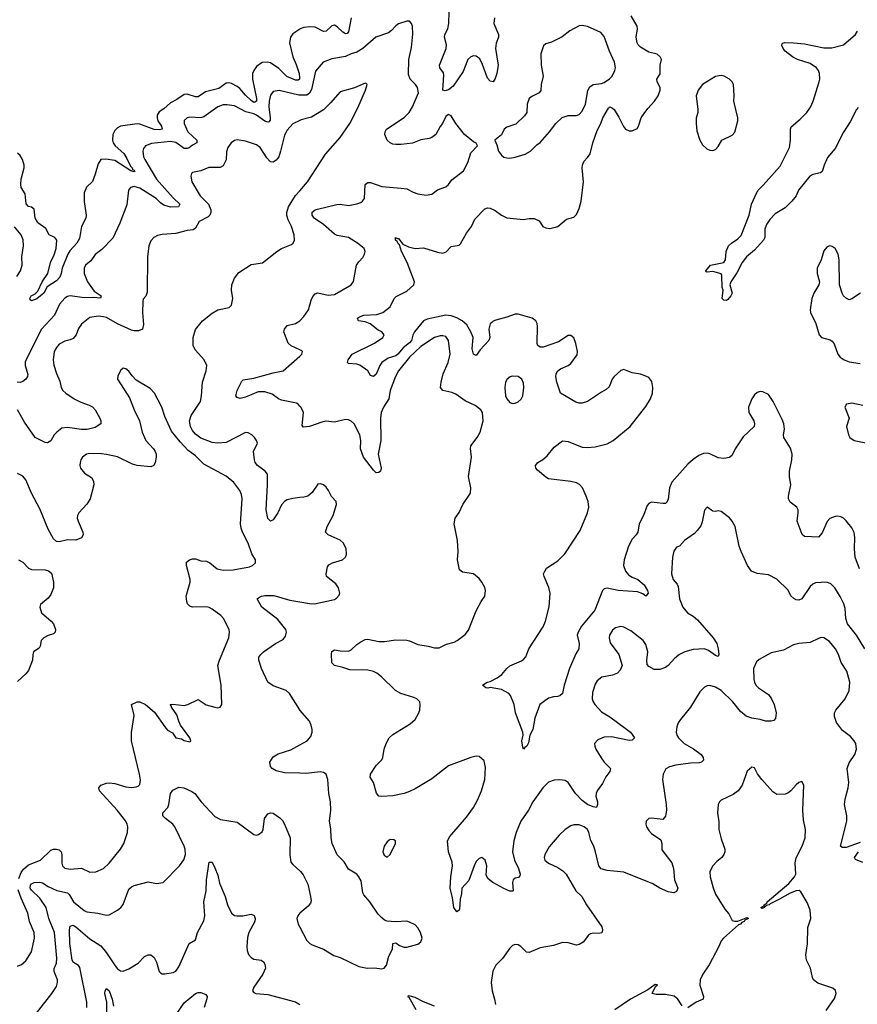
# Model space of a CAD drawing. Header units: inches. Extents: x 2134017 to 2292458, y 756222 to 916513.
# Tile 261 of 387: x 2227986 to 2234010, y 871953 to 879037. Entities that reach past the tile are written whole.
import ezdxf

# ---------------------------------------------------------------- set-up
doc = ezdxf.new("R2010")
doc.units = ezdxf.units.IN
doc.header["$MEASUREMENT"] = 0
doc.layers.add('C2827', color=7, linetype='Continuous')
doc.layers.add('C2837', color=7, linetype='Continuous')

msp = doc.modelspace()

# ---------------------------------------------------------------- linework, layer by layer
at = {"layer": 'C2827', "color": 5}
for points, elevation in [([(2230000, 878968), (2229950, 878936.1), (2229932.8, 878910), (2229926.4, 878870), (2229950, 878770.4), (2229975.5, 878715.5), (2229995.7, 878650), (2229999.1, 878620.9), (2229997.5, 878610), (2229990, 878602.3), (2229970, 878600.7), (2229907.5, 878627.5), (2229850, 878685.8), (2229790, 878726), (2229768.2, 878731.8), (2229730, 878729), (2229690, 878701.1), (2229670, 878671.9), (2229661.5, 878650), (2229661.6, 878610), (2229689.4, 878470), (2229688.9, 878450), (2229676.9, 878443.1), (2229670, 878441.5), (2229650, 878456.4), (2229610, 878494), (2229570, 878541), (2229550, 878556.7), (2229510, 878578.5), (2229490, 878583.1), (2229470, 878579.9), (2229417.3, 878542.7), (2229322.1, 878517.9), (2229270, 878481.6), (2229250, 878481.9), (2229190, 878499.9), (2229170, 878497.5), (2229117.1, 878463), (2229070, 878439), (2229024, 878396), (2228990, 878374.5), (2228975.7, 878350), (2228974.9, 878330), (2228980.5, 878310), (2229005.5, 878270), (2229010.6, 878249.4), (2228990, 878243.6), (2228952.7, 878247.3), (2228850, 878284.5), (2228830, 878287.3), (2228710, 878270.4), (2228690, 878259), (2228670, 878240.4), (2228655.4, 878210), (2228652.6, 878170), (2228659.2, 878150), (2228672.1, 878130), (2228734.3, 878074.3), (2228757.6, 878037.6), (2228783.1, 877983.1), (2228795.1, 877970), (2228798, 877958), (2228810, 877954), (2228815, 877945), (2228810, 877942.6), (2228785.6, 877950), (2228670, 878023.1), (2228605.9, 878034.1), (2228569.1, 878030), (2228550, 877999.5), (2228530, 877925.2), (2228510, 877873.2), (2228467.4, 877832.6), (2228450.3, 877790), (2228449.3, 877729.3), (2228465.3, 877630), (2228461.5, 877610), (2228430.9, 877549.1), (2228416.9, 877463.1), (2228398, 877430), (2228346.8, 877373.2), (2228333, 877350), (2228292.1, 877250), (2228285.4, 877210), (2228275.5, 877184.5), (2228250, 877157.4), (2228184.2, 877115.8), (2228158.9, 877070), (2228137, 877050), (2228110, 877029.7), (2228070, 877013.2), (2228060.7, 877020.7), (2228059.5, 877030), (2228069.7, 877050), (2228096.6, 877063.4), (2228116.5, 877083.5), (2228148, 877150), (2228189.4, 877210.6), (2228208.7, 877290), (2228234.6, 877345.4), (2228247.4, 877390), (2228253.3, 877450), (2228238.7, 877470), (2228198.8, 877490), (2228175.1, 877535.1), (2228115.8, 877575.8), (2228097, 877610), (2228090, 877674), (2228070, 877688.1), (2228050, 877692.7), (2228032.9, 877712.9), (2228024.6, 877784.6), (2227997, 877830), (2227993.4, 877850), (2227997.6, 877890), (2228018.9, 877970), (2228019.6, 877990), (2228007, 878030), (2227990, 878059.1), (2227970, 878076.1)], 320), ([(2230000, 878493.1), (2229992.9, 878492.9), (2229852.4, 878527.6), (2229810, 878519.7), (2229790, 878494.5), (2229779.1, 878450), (2229778.8, 878410), (2229788.5, 878330), (2229786.7, 878313.3), (2229777.4, 878302.6), (2229770, 878300.2), (2229750, 878306.7), (2229690, 878350.8), (2229670, 878360.1), (2229613.1, 878373.1), (2229530, 878417.2), (2229475.1, 878424.9), (2229450, 878423.9), (2229410, 878409.7), (2229310, 878337.2), (2229290, 878331.7), (2229210, 878334.5), (2229190.3, 878329.8), (2229170, 878312.3), (2229169.1, 878290), (2229195.8, 878230), (2229259.2, 878170), (2229261.3, 878150), (2229230, 878135), (2229204.3, 878115.7), (2229190, 878109.3), (2229170, 878111.1), (2229110, 878152.4), (2229070, 878160.8), (2228933.1, 878146.9), (2228891.3, 878128.7), (2228877, 878110), (2228871.6, 878090), (2228877.6, 878050), (2228887.2, 878030), (2228970, 877889.3), (2229090, 877755.3), (2229137.8, 877710), (2229129.1, 877690.9), (2229071.3, 877688.7), (2229023.2, 877703.2), (2228998.6, 877718.6), (2228968.3, 877750), (2228850, 877825), (2228810, 877835.8), (2228782, 877830), (2228768.8, 877810), (2228755.8, 877704.2), (2228705.9, 877574.1), (2228655.6, 877464.4), (2228576.4, 877383.6), (2228530, 877348.3), (2228497.2, 877302.8), (2228460.3, 877270), (2228450.2, 877249.8), (2228450.1, 877210), (2228474.4, 877150), (2228522.6, 877082.6), (2228571.3, 877050), (2228567.5, 877032.5), (2228517.3, 877037.3), (2228450, 877034.7), (2228350, 877049), (2228330, 877044.4), (2228310, 877032.5), (2228271.8, 876990), (2228235.5, 876910), (2228143.8, 876810), (2228037.1, 876602.9), (2228026.7, 876573.3), (2228025.1, 876550), (2228044.3, 876484.3), (2228043.3, 876470), (2228031.1, 876450), (2228010, 876434.9), (2227990, 876427.4), (2227968.8, 876428.8)], 340), ([(2230000, 878312.4), (2229950, 878287.6), (2229910, 878242.9), (2229890, 878206.6), (2229862.8, 878090), (2229849, 878051), (2229830, 878026), (2229810, 878012.3), (2229790, 878014), (2229781.5, 878021.5), (2229762.8, 878042.8), (2229716.5, 878116.5), (2229690, 878137.6), (2229610, 878163), (2229550, 878173.3), (2229530, 878167), (2229507.3, 878150), (2229483.4, 878116.6), (2229473.4, 878086.6), (2229470.3, 878029.7), (2229450, 877984.5), (2229427.4, 877972.6), (2229347.5, 877972.5), (2229289.5, 877949.5), (2229230, 877938), (2229222, 877930), (2229218, 877910), (2229224.4, 877870), (2229283.1, 877770), (2229344.1, 877710), (2229361.6, 877670), (2229361.8, 877650), (2229353.1, 877630), (2229341.1, 877618.9), (2229275.9, 877584.1), (2229250, 877536.2), (2229234.4, 877525.6), (2229190, 877520.5), (2229110, 877498), (2229011.7, 877491.7), (2228976.1, 877483.9), (2228950, 877469.4), (2228930, 877445.2), (2228915.3, 877410), (2228904.7, 877330), (2228902.4, 877077.6), (2228892.4, 877047.6), (2228873.7, 877026.3), (2228870.6, 877010), (2228868.9, 876930), (2228876.9, 876843.1), (2228870.2, 876809.8), (2228841.8, 876798.2), (2228810, 876798.2), (2228790, 876803.2), (2228689.1, 876849.1), (2228610, 876893.6), (2228590, 876899.4), (2228550, 876903.9), (2228490, 876893.7), (2228430, 876846), (2228410, 876814.5), (2228391.5, 876770), (2228370, 876743), (2228350, 876732.6), (2228310, 876724), (2228270, 876701.3), (2228250, 876679.5), (2228234.6, 876650), (2228226.3, 876590), (2228231.8, 876551.8), (2228250, 876491), (2228275.3, 876435.2), (2228283.7, 876390), (2228296.5, 876370), (2228318, 876350), (2228378.7, 876310), (2228425.6, 876285.6), (2228484.8, 876264.8), (2228510.8, 876250.8), (2228529.5, 876229.5), (2228562, 876170), (2228570.2, 876150), (2228568.7, 876130), (2228530, 876103.8), (2228471.7, 876088.3), (2228430, 876089.1), (2228330, 876102.6), (2228290, 876097.3), (2228252.2, 876070), (2228234.7, 876050), (2228210, 876007), (2228187.3, 875992.7), (2228170, 875995.5), (2228096.5, 876030), (2228021.3, 876141.3), (2227970, 876229.6)], 360), ([(2230000, 875598.7), (2229950, 875593.3), (2229910, 875583), (2229890, 875571.5), (2229870, 875546.6), (2229843.1, 875490), (2229810, 875438), (2229790, 875429.4), (2229770, 875449.2), (2229757.6, 875510), (2229768.1, 875690), (2229768.3, 875768.3), (2229752.3, 875790), (2229696.9, 875830), (2229680.4, 875850), (2229674, 875870), (2229667.3, 875930), (2229696, 875990), (2229689.4, 876010), (2229675.1, 876030), (2229654.5, 876050), (2229630, 876065.1), (2229610, 876067.1), (2229470, 875994.2), (2229410.2, 875989.8), (2229370, 875995.4), (2229290, 876025.4), (2229250, 876055.4), (2229230, 876081.4), (2229215.7, 876110), (2229207.3, 876150), (2229219, 876190), (2229285.3, 876290), (2229294.2, 876330), (2229301.7, 876430), (2229326.6, 876510), (2229332.6, 876550), (2229313.3, 876590), (2229250, 876659.7), (2229234.2, 876690), (2229232.9, 876750), (2229250, 876808.1), (2229299.8, 876870), (2229370, 876925.8), (2229410, 876948.9), (2229492.6, 876967.4), (2229510, 876984), (2229519.7, 877030), (2229509.8, 877089.8), (2229511.6, 877130), (2229530, 877177.6), (2229562.7, 877217.3), (2229650, 877276.3), (2229731.8, 877288.2), (2229835.1, 877370), (2229870, 877390.4), (2229940.9, 877419.1), (2229954, 877430), (2229962.7, 877450), (2229959.6, 877490), (2229940.5, 877550), (2229916.4, 877596.4), (2229907.5, 877627.5), (2229907.5, 877650), (2229919.5, 877690), (2229968.9, 877771.1), (2230000, 877806.3)], 360), ([(2227966, 877190), (2227991.5, 877230), (2228003.6, 877270), (2228002, 877330), (2228013.3, 877410), (2228012.3, 877452.3), (2227996.3, 877490), (2227950, 877546.3)], 340), ([(2230000, 876661.4), (2229938, 876690), (2229916.9, 876710), (2229886, 876790), (2229889.5, 876810), (2229910, 876836.3), (2229970, 876850.3), (2230000, 876869.6)], 340), ([(2230000, 876257.6), (2229989.7, 876269.7), (2229977.1, 876277.1), (2229870, 876299.3), (2229847.6, 876310), (2229802.5, 876342.5), (2229750, 876359.4), (2229701.1, 876358.9), (2229610, 876321), (2229571.9, 876311.9), (2229550, 876318), (2229540.7, 876330), (2229549.7, 876370), (2229583.3, 876436.7), (2229593.6, 876446.4), (2229670, 876456.9), (2229810, 876495.4), (2229882, 876510), (2230000, 876617.3)], 340), ([(2227981.1, 872858.9), (2227998, 872902), (2228014.6, 872925.4), (2228050, 872957.4), (2228135.6, 872990), (2228210, 873063.2), (2228230, 873070.2), (2228250, 873070.2), (2228270, 873065.3), (2228285.3, 873050), (2228290.2, 873030), (2228289.3, 872969.3), (2228295.3, 872950), (2228310, 872934), (2228350, 872924.9), (2228430, 872932.1), (2228490, 872903.6), (2228533.5, 872906.5), (2228589.4, 872930), (2228630, 872968.4), (2228711.3, 873070), (2228734.3, 873110), (2228761.6, 873190), (2228764.2, 873230), (2228759.7, 873250), (2228749.7, 873270), (2228686.6, 873350), (2228559.7, 873490), (2228555.1, 873510), (2228569.8, 873530.2), (2228610, 873544.7), (2228630, 873547.2), (2228670, 873542.3), (2228750, 873517.8), (2228790, 873512.3), (2228823.1, 873516.9), (2228837.4, 873522.6), (2228850, 873534.8), (2228854.5, 873565.5), (2228848.1, 873610), (2228789.9, 873850), (2228791.2, 873908.8), (2228809.8, 874030), (2228789.8, 874110.2), (2228831.5, 874128.5), (2228850, 874128.5), (2228891.3, 874111.3), (2228954.5, 874054.5), (2229030, 873948.4), (2229050, 873926.4), (2229086, 873906), (2229110, 873871), (2229150, 873862.8), (2229170, 873851.3), (2229210, 873842), (2229218, 873850), (2229208.7, 873870), (2229142.4, 873962.4), (2229129.6, 873989.7), (2229116.6, 874036.6), (2229077, 874090), (2229077.5, 874097.5), (2229069.2, 874110), (2229088, 874112), (2229170, 874103.6), (2229196, 874110), (2229270, 874146.8), (2229326.9, 874106.9), (2229389.2, 874090.8), (2229410, 874086.8), (2229429, 874091), (2229439, 874110), (2229436.2, 874250), (2229411.1, 874390), (2229423.5, 874430), (2229489.6, 874590), (2229495.1, 874630), (2229491.5, 874650), (2229453, 874730), (2229433.3, 874750), (2229370, 874797.2), (2229350, 874807.8), (2229327.8, 874812.2), (2229230, 874809.8), (2229210, 874818), (2229194, 874834), (2229187.8, 874850), (2229184.6, 874890), (2229211.8, 874990), (2229212.9, 875010), (2229185.6, 875110), (2229186.9, 875133.1), (2229208.3, 875151.7), (2229230, 875157), (2229250, 875157), (2229290, 875144.9), (2229330, 875141.1), (2229353, 875130), (2229406.5, 875086.5), (2229450, 875077), (2229520.8, 875079.2), (2229639.7, 875100.3), (2229661.2, 875110), (2229680.9, 875130), (2229680.9, 875150), (2229654.9, 875194.9), (2229629.8, 875270), (2229588.8, 875348.8), (2229578.6, 875378.6), (2229575, 875410), (2229586.4, 875590), (2229582, 875622), (2229569.7, 875650), (2229526.3, 875706.3), (2229470, 875754), (2229310, 875838.8), (2229250, 875900.3), (2229197.8, 875937.8), (2229139.7, 875999.7), (2229077.7, 876077.7), (2229030, 876182), (2229009.3, 876250), (2228956, 876350), (2228923.6, 876383.6), (2228824.2, 876444.2), (2228794.7, 876474.7), (2228770, 876509.2), (2228750, 876526), (2228730, 876529.2), (2228710, 876514), (2228691.1, 876471.1), (2228690.8, 876450), (2228775.6, 876315.6), (2228808.4, 876230), (2228848.7, 876150), (2228867.2, 876070), (2228882.6, 876030), (2228893.7, 876010), (2228948.8, 875950), (2228960.9, 875930), (2228967.8, 875910), (2228968, 875890), (2228960.7, 875850), (2228950, 875828.4), (2228930, 875821), (2228830, 875829.7), (2228798.4, 875838.4), (2228690, 875891.2), (2228610, 875909.7), (2228573.6, 875913.6), (2228490, 875915.8), (2228466.8, 875910), (2228439.1, 875890), (2228426.4, 875870), (2228421.3, 875850), (2228419.3, 875830), (2228423.8, 875810), (2228453.4, 875773.4), (2228503.4, 875743.4), (2228516.7, 875716.7), (2228518.4, 875690), (2228492, 875590), (2228468.1, 875551.9), (2228410.6, 875490), (2228401.6, 875470), (2228400.3, 875450), (2228406, 875430), (2228441.3, 875350), (2228441.6, 875330), (2228430.4, 875310), (2228390, 875291.6), (2228330, 875294.3), (2228270, 875279.5), (2228250, 875283.7), (2228230, 875300.9), (2228190, 875371.6), (2228130, 875518), (2228071, 875630), (2228030, 875726.6), (2228010, 875751.8), (2227970, 875772)], 380), ([(2227978, 875150), (2228010, 875134.8), (2228050, 875090.6), (2228070, 875081.1), (2228170, 875078), (2228193, 875073), (2228214, 875054), (2228228.4, 874990), (2228228.4, 874950), (2228210, 874901.2), (2228190, 874876), (2228136, 874830), (2228130.8, 874810), (2228142.8, 874770), (2228213, 874710), (2228230.4, 874690), (2228243.1, 874650), (2228240.5, 874630), (2228230, 874618), (2228190, 874607), (2228158.8, 874590), (2228140.7, 874570), (2228133.4, 874530), (2228125.2, 874514.8), (2228086, 874490), (2228080.7, 874470), (2228079.3, 874430), (2228050, 874354), (2228030.7, 874330), (2227970, 874276.2)], 380), ([(2230000, 874071.1), (2229926.3, 874190), (2229902, 874210), (2229810, 874243.5), (2229769.6, 874270), (2229725.1, 874370), (2229706.6, 874430), (2229706.6, 874450), (2229719.5, 874470), (2229740.7, 874490), (2229825.6, 874550), (2229881, 874579), (2229898.5, 874601.5), (2229906, 874630), (2229900.5, 874650), (2229842.7, 874722.7), (2229727.6, 874810), (2229693.2, 874870), (2229702.4, 874877.6), (2229724, 874890), (2229750, 874895.2), (2229813.8, 874893.8), (2229930, 874861.2), (2230000, 874848.5)], 360), ([(2230000, 873615.9), (2229890, 873618.4), (2229830, 873634), (2229802.7, 873650), (2229790, 873665.2), (2229785.6, 873694.4), (2229810, 873734), (2229843.8, 873756.2), (2229935.8, 873784.2), (2230000, 873819.8)], 360), ([(2228106, 871890), (2228218.3, 872030), (2228250, 872080.7), (2228258.3, 872110), (2228257.2, 872130), (2228234.8, 872190), (2228235.2, 872210), (2228251.2, 872250), (2228254.3, 872285.7), (2228236.9, 872470), (2228196.6, 872570), (2228175.7, 872650), (2228130, 872717), (2228070, 872774.5), (2228062.7, 872790), (2228063.8, 872810), (2228070, 872819.3), (2228090, 872830.7), (2228132.3, 872832.3), (2228150, 872827), (2228190, 872801.1), (2228252.9, 872772.9), (2228330, 872755), (2228343.2, 872743.2), (2228374, 872690), (2228450, 872629.1), (2228470, 872619.7), (2228549.3, 872609.3), (2228610, 872594.4), (2228630, 872597.1), (2228690, 872630.5), (2228714.5, 872650), (2228730, 872670.8), (2228770, 872781), (2228790, 872798), (2228810, 872808), (2228910, 872835.5), (2228970, 872823.1), (2229017.2, 872830), (2229136, 872950), (2229166.3, 872993.7), (2229177.7, 873030), (2229176, 873070), (2229169.7, 873090), (2229101.7, 873230), (2229086.6, 873250), (2229034.3, 873290), (2229016.3, 873310), (2229016.3, 873330), (2229050.5, 873369.5), (2229059.8, 873390), (2229070.4, 873470), (2229087.2, 873492.8), (2229130, 873515.1), (2229166.4, 873510), (2229224.3, 873484.3), (2229244.9, 873470), (2229290.3, 873410), (2229390, 873304.2), (2229430, 873284), (2229550, 873263.6), (2229670, 873174.8), (2229690, 873170.7), (2229704.5, 873175.5), (2229730, 873194.8), (2229737.6, 873210), (2229746.6, 873290), (2229770, 873322.8), (2229790, 873330.8), (2229810, 873327.7), (2229856, 873296), (2229875.8, 873275.8), (2229890, 873250.4), (2229931.9, 873150), (2229928.1, 873028.1), (2229936.9, 872976.9), (2229950, 872958), (2230000, 872914.2)], 360), ([(2228469.7, 871930), (2228468.5, 871970), (2228418, 872218), (2228410, 872233.1), (2228373, 872253), (2228363.4, 872270), (2228345.8, 872390), (2228343.9, 872490), (2228350, 872515.9), (2228370, 872523), (2228390, 872510.9), (2228490, 872424.1), (2228570, 872373.8), (2228610, 872324.9), (2228672.2, 872230), (2228690, 872207.7), (2228710, 872194.7), (2228730, 872192.3), (2228771.3, 872208.7), (2228837.6, 872250), (2228883.5, 872296.5), (2228910, 872310.4), (2228930, 872308.2), (2228954, 872290), (2228970, 872256), (2228988.2, 872190), (2228998.8, 872178.8), (2229010, 872173), (2229030, 872172.4), (2229090, 872181.3), (2229110, 872192.7), (2229130, 872223.8), (2229205.1, 872390), (2229250, 872416.3), (2229265.3, 872470), (2229310, 872553.4), (2229316.8, 872590), (2229310.7, 872690), (2229326.2, 872770), (2229329, 872850), (2229350, 872976), (2229370, 872976.3), (2229390, 872936.3), (2229410, 872882.8), (2229423.8, 872823.8), (2229464.9, 872730), (2229480.3, 872670), (2229510.2, 872610.2), (2229530, 872592.2), (2229548.9, 872588.9), (2229590, 872588.9), (2229650, 872602.4), (2229673.4, 872593.4), (2229680.3, 872570), (2229677.8, 872550), (2229634.9, 872470), (2229624.8, 872435.2), (2229619.5, 872370), (2229621.7, 872341.7), (2229632.1, 872312.1), (2229650.8, 872290), (2229670, 872278), (2229722, 872270), (2229739.5, 872259.5), (2229750, 872242), (2229752.8, 872212.8), (2229735.8, 872170), (2229670, 872076), (2229660.5, 872050), (2229670, 872037.3), (2229684.7, 872030), (2229770, 872023.2), (2229970, 871970.3), (2230000, 871951.7)], 340), ([(2227970, 872227.3), (2228000.1, 872239.9), (2228030, 872267.3), (2228071.6, 872330), (2228092.4, 872430), (2228089.6, 872470), (2228057.7, 872550), (2228044.7, 872610), (2227996.2, 872716.2), (2227976, 872776)], 380), ([(2230000, 872609.1), (2229985.5, 872590), (2229979.1, 872570), (2229988, 872530), (2230000, 872507.2)], 360), ([(2228611.8, 871890), (2228613.8, 871970), (2228599.5, 872030), (2228601.8, 872050), (2228610, 872066.4), (2228630, 872050.4), (2228651.3, 871990), (2228660.9, 871940.9)], 320), ([(2229106.6, 871873.4), (2229170, 871964.4), (2229250, 872031.8), (2229270, 872039.5), (2229290, 872038), (2229324.1, 872024.1), (2229333.4, 872010), (2229332.8, 871992.8), (2229313, 871930)], 320)]:
    msp.add_lwpolyline(points, dxfattribs=dict(at, elevation=elevation))
at = {"layer": 'C2837', "color": 5}
for points, elevation in [([(2230369.6, 879050), (2230351.2, 878948.8), (2230341.8, 878938.2), (2230330, 878935), (2230310, 878946.2), (2230270, 878986.4), (2230250, 878996.9), (2230230, 878993.2), (2230190, 878954.7), (2230170, 878950.6), (2230110, 878982), (2230070, 878984.5), (2230030, 878979.5), (2230003.1, 878970), (2230000, 878968)], 320), ([(2234025.6, 875085.6), (2233994.3, 875170), (2233989.9, 875229.9), (2233992.3, 875312.3), (2233987.6, 875347.6), (2233970, 875382.3), (2233930, 875432.7), (2233910, 875451.4), (2233890, 875461.4), (2233870, 875464.7), (2233850, 875462.7), (2233812.4, 875447.6), (2233793.3, 875426.7), (2233755.8, 875344.2), (2233730, 875313.6), (2233630, 875318.3), (2233612.4, 875332.4), (2233576.4, 875430), (2233585.4, 875490), (2233583.5, 875510), (2233575.1, 875530), (2233526.9, 875566.9), (2233515, 875590), (2233515, 875610), (2233530.8, 875690), (2233521.1, 875750), (2233521.3, 875790), (2233539.1, 875870), (2233542.2, 875910), (2233530, 875955.1), (2233481.5, 876030), (2233478.7, 876050), (2233485.6, 876090), (2233480.7, 876130), (2233470, 876159.6), (2233404.5, 876290), (2233370, 876339.7), (2233330, 876360.4), (2233310, 876362), (2233290, 876354.8), (2233270, 876337.2), (2233250.2, 876310), (2233228.1, 876250), (2233230.2, 876210), (2233264.7, 876150), (2233270.3, 876130), (2233267.6, 876110), (2233190, 876035.8), (2233132, 875950), (2233110, 875905.1), (2233090, 875886.3), (2233050, 875880.4), (2233010, 875885.3), (2232950, 875914.2), (2232930, 875919.1), (2232903.6, 875916.4), (2232870, 875900.4), (2232830, 875873.1), (2232790, 875838), (2232675.6, 875710), (2232659.7, 875670), (2232650, 875584), (2232637.8, 875562.2), (2232630, 875556.9), (2232610, 875555.1), (2232530, 875565.7), (2232510, 875556.9), (2232497.7, 875542.3), (2232472.1, 875470), (2232441.8, 875410), (2232430.3, 875350), (2232419, 875330), (2232390, 875298.5), (2232363.7, 875250), (2232334.2, 875150), (2232328.4, 875110), (2232342.8, 875070), (2232364.1, 875044.1), (2232390, 875026.7), (2232430.3, 875010), (2232477.6, 874970), (2232502, 874930), (2232506, 874910), (2232490, 874889.3), (2232466.6, 874906.6), (2232430, 874919.7), (2232290, 874929.9), (2232210, 874947), (2232190, 874942.5), (2232177.5, 874930), (2232122, 874790), (2232025.1, 874674.9), (2232001.7, 874630), (2231994.9, 874610), (2232008.7, 874550), (2232006.4, 874510), (2231984.5, 874475.5), (2231939.7, 874370), (2231901.7, 874250), (2231890.3, 874189.7), (2231870, 874172.7), (2231853.2, 874166.8), (2231826, 874166), (2231790, 874155.6), (2231726.3, 874110), (2231691.6, 874011.5), (2231675.3, 873930), (2231654, 873890), (2231645.8, 873834.2), (2231633, 873810), (2231618, 873802), (2231610, 873789), (2231603.7, 873803.7), (2231596.9, 873850), (2231606, 873890), (2231605.6, 873910), (2231552, 874050), (2231540.9, 874110), (2231515.9, 874175.9), (2231504, 874190), (2231450, 874218.4), (2231370, 874232.7), (2231352.1, 874227.9), (2231338, 874230), (2231315.3, 874250), (2231348.7, 874270), (2231370, 874275.8), (2231418.8, 874301.2), (2231454.3, 874325.7), (2231489.6, 874370), (2231510, 874388.4), (2231595.6, 874424.4), (2231610, 874433), (2231627, 874453), (2231648.3, 874510), (2231751.2, 874670), (2231767.2, 874710), (2231793.1, 874813.1), (2231801, 874910), (2231790.9, 874950.9), (2231756.9, 875030), (2231753.6, 875050), (2231761.6, 875070), (2231774.5, 875090), (2231855.3, 875144.7), (2231906.9, 875193.1), (2232017.3, 875362.7), (2232069.8, 875490), (2232078.4, 875530), (2232073.3, 875570), (2232060.4, 875610), (2232032.4, 875670), (2232013, 875693), (2231990, 875705.3), (2231950, 875714.6), (2231790, 875734.5), (2231770, 875746), (2231710, 875796), (2231698, 875810), (2231696, 875830), (2231713.2, 875850), (2231748.2, 875871.8), (2231780.1, 875899.9), (2231830, 875960.5), (2231890, 876007.7), (2231930, 876002.4), (2232030, 875962), (2232070, 875959.2), (2232125, 875964.9), (2232182.5, 875977.5), (2232210, 875986), (2232254.7, 876010), (2232376.9, 876110), (2232490, 876254.4), (2232521.6, 876310), (2232535.7, 876350), (2232539.3, 876390), (2232532.9, 876432.9), (2232510, 876461.6), (2232477.5, 876477.5), (2232450, 876487.8), (2232390, 876496), (2232330, 876519.7), (2232310, 876513), (2232260.3, 876470), (2232247.1, 876450), (2232224.6, 876395.4), (2232204.3, 876375.7), (2232170, 876358), (2232070, 876290.8), (2232030, 876278.2), (2232010, 876278.5), (2231986.1, 876286.1), (2231876.2, 876350), (2231848.4, 876430), (2231841.3, 876470), (2231844.7, 876490), (2231857, 876510), (2231875.1, 876524.9), (2231930, 876548.2), (2231950, 876563), (2231994, 876626), (2231996.9, 876650), (2231986.5, 876706.5), (2231970, 876749), (2231950, 876763.7), (2231930, 876763.7), (2231860.5, 876719.5), (2231750, 876681.3), (2231730, 876680.7), (2231712.9, 876692.9), (2231707.3, 876707.3), (2231709, 876830), (2231706.3, 876850), (2231697.2, 876870), (2231670.4, 876890.4), (2231570, 876919.3), (2231550, 876917.5), (2231490, 876896), (2231410, 876875.5), (2231391.1, 876868.9), (2231380.5, 876859.5), (2231370, 876848), (2231360.1, 876810), (2231368.2, 876750), (2231360.5, 876730), (2231297.6, 876662.4), (2231270, 876622), (2231248.8, 876630), (2231240.2, 876670), (2231246.1, 876750), (2231230.4, 876790), (2231200.8, 876840.7), (2231167.3, 876870), (2231130, 876892.5), (2231090, 876906.8), (2231050, 876909.9), (2230916.8, 876883.2), (2230889.5, 876870), (2230824.8, 876790), (2230813, 876767), (2230803.4, 876730), (2230790, 876711.4), (2230745, 876675), (2230706.6, 876630), (2230690, 876618.7), (2230637.1, 876602.8), (2230590.2, 876570), (2230576.5, 876550), (2230550, 876487.8), (2230530, 876469.6), (2230510, 876476), (2230490.8, 876510.8), (2230431.6, 876551.6), (2230410, 876558.3), (2230350, 876563.7), (2230342.7, 876570), (2230349.5, 876590), (2230378, 876630), (2230538.7, 876710), (2230596.9, 876750), (2230607.6, 876770), (2230589.6, 876790), (2230563, 876803), (2230507.6, 876847.6), (2230470, 876862), (2230422.7, 876870), (2230416.2, 876890), (2230430, 876899.5), (2230462, 876910), (2230555.1, 876915.1), (2230598.3, 876930), (2230650.8, 876970), (2230678.7, 877030), (2230693.8, 877046.2), (2230770, 877083.6), (2230819.5, 877130), (2230824.5, 877150), (2230773.2, 877290), (2230730.9, 877370), (2230717.6, 877417.6), (2230710, 877422.7), (2230701.5, 877441.5), (2230689.6, 877450), (2230689.6, 877470.4), (2230702, 877462), (2230710, 877462.8), (2230741.2, 877421.2), (2230781.7, 877401.7), (2230830, 877391.7), (2230890, 877395.8), (2230990, 877363.7), (2231030, 877357), (2231052.2, 877367.8), (2231090, 877405.5), (2231145.4, 877414.6), (2231156.3, 877423.7), (2231200, 877500), (2231235.1, 877550), (2231259.1, 877600.9), (2231330, 877675.3), (2231350, 877683.6), (2231370, 877681.5), (2231405.1, 877665.1), (2231450, 877630.4), (2231490.2, 877610.2), (2231610, 877598.3), (2231650, 877605.8), (2231686.6, 877606.6), (2231722, 877590), (2231748.4, 877548.4), (2231770, 877538.8), (2231795.3, 877535.3), (2231830, 877540.7), (2231855.3, 877550), (2231919.5, 877600.5), (2231970, 877615.5), (2231990, 877636.3), (2232010, 877679.1), (2232024.1, 877730), (2232040.7, 877870), (2232031.7, 877970), (2232033.8, 877990), (2232044.2, 878015.8), (2232070, 878044.2), (2232087.6, 878072.4), (2232107.2, 878150), (2232139.7, 878240.3), (2232166.2, 878290), (2232180.4, 878330), (2232220.3, 878399.7), (2232230, 878410.3), (2232250, 878401.1), (2232261.1, 878390), (2232295.2, 878335.2), (2232327.3, 878267.3), (2232341.6, 878250), (2232370, 878236.4), (2232390, 878237.1), (2232425.4, 878254.6), (2232435.1, 878270), (2232456.2, 878330), (2232477, 878363), (2232502.2, 878397.8), (2232551.8, 878450), (2232577.6, 878490), (2232591, 878529), (2232591.2, 878550), (2232569.7, 878590), (2232568.2, 878610), (2232592.1, 878647.9), (2232593, 878710), (2232600.5, 878750), (2232591.3, 878770), (2232570, 878789.7), (2232510, 878803.9), (2232450, 878839.7), (2232434.7, 878854.7), (2232426, 878870), (2232419.3, 878910), (2232428.8, 878970), (2232426.8, 878990), (2232383.9, 879063.9)], 320), ([(2231400.8, 879050), (2231396.2, 879010), (2231428.6, 878930), (2231428.6, 878910), (2231413.3, 878866.8), (2231408.3, 878830), (2231427.6, 878710), (2231416.5, 878650), (2231405.2, 878614.8), (2231390, 878589.4), (2231370, 878594.7), (2231350, 878616.9), (2231315.1, 878715.1), (2231294, 878754), (2231270, 878773.2), (2231250, 878776.5), (2231230, 878768.7), (2231209.4, 878750), (2231175.7, 878664.3), (2231102.6, 878557.4), (2231070, 878531.5), (2231045, 878525), (2231028.7, 878528.7), (2231037.2, 878637.2), (2231033.9, 878653.9), (2231007.4, 878690), (2231005.8, 878710), (2231052.5, 878830), (2231054.7, 878854.7), (2231040.2, 878910), (2231044.2, 878930), (2231064.4, 878970), (2231071.8, 879010), (2231075.7, 879090)], 320), ([(2230000, 876869.6), (2230000.7, 876870), (2230030, 876900.4), (2230064, 876950), (2230081.6, 877018.4), (2230094.5, 877045.5), (2230110, 877064), (2230130, 877072), (2230205.3, 877054.7), (2230250, 877059.5), (2230358, 877122), (2230370, 877130.4), (2230386.5, 877153.5), (2230408.9, 877271.1), (2230424.5, 877295.5), (2230453.6, 877326.4), (2230467, 877350), (2230471.8, 877370), (2230462.9, 877390), (2230414.3, 877430), (2230350, 877468.8), (2230270, 877484.8), (2230250, 877494.2), (2230170, 877562.6), (2230103.5, 877610), (2230089.8, 877630), (2230090, 877652.4), (2230111.6, 877668.4), (2230126.7, 877673.3), (2230266.7, 877706.7), (2230290, 877709.1), (2230350, 877700.7), (2230410, 877711.5), (2230438.4, 877721.6), (2230451.8, 877730), (2230464.7, 877750), (2230469.6, 877850), (2230490, 877865.5), (2230510, 877866.4), (2230590, 877835.6), (2230730, 877825.7), (2230770, 877818.9), (2230816, 877796), (2230850, 877784.9), (2230910, 877775.3), (2230950, 877781.3), (2230990, 877812.4), (2231050, 877833.4), (2231069.3, 877850), (2231094.7, 877885.2), (2231178.4, 877950), (2231209.6, 878010), (2231230, 878078), (2231278, 878130), (2231268.4, 878148.4), (2231250, 878158), (2231184, 878210), (2231123.7, 878290), (2231090, 878344), (2231070, 878354), (2231050, 878341.2), (2231026.8, 878290), (2231010, 878269), (2230978.4, 878210), (2230950, 878188.2), (2230930, 878181.1), (2230870, 878173.1), (2230810.9, 878149.1), (2230730, 878139.4), (2230690, 878138), (2230670, 878141.8), (2230650, 878151.1), (2230628.7, 878170), (2230612.2, 878210), (2230614, 878230), (2230624.7, 878250), (2230750, 878333.4), (2230786.4, 878370), (2230810, 878408.7), (2230853.5, 878510), (2230846, 878550), (2230833.3, 878570), (2230794.7, 878610), (2230783.3, 878643.3), (2230785, 878750), (2230803.1, 878836.9), (2230812.5, 878932.5), (2230810.8, 878990.8), (2230804.2, 879010), (2230790, 879025.6), (2230770, 879026.9), (2230710, 879007.3), (2230690, 878993.1), (2230660.6, 878959.4), (2230638.4, 878941.6), (2230546.4, 878910), (2230454, 878830), (2230410, 878802.9), (2230370, 878791.1), (2230330, 878772.4), (2230230, 878754.5), (2230169.3, 878730.7), (2230114.6, 878665.4), (2230085.1, 878534.9), (2230070, 878507.6), (2230050, 878494.5), (2230000, 878493.1)], 340), ([(2234016, 878404), (2234003.6, 878390), (2233958.3, 878301.7), (2233911.4, 878228.6), (2233851, 878110), (2233795.2, 878044.8), (2233770.3, 877990.3), (2233756.2, 877943.8), (2233744.8, 877935.2), (2233690, 877923.5), (2233668.8, 877911.2), (2233587.9, 877810), (2233568.8, 877770), (2233538.8, 877730), (2233490, 877682.8), (2233420.1, 877639.9), (2233379.8, 877600.2), (2233357, 877563), (2233343.8, 877530), (2233344.1, 877470), (2233335, 877450), (2233270, 877378.7), (2233213.4, 877330), (2233181.1, 877290), (2233144.2, 877215.8), (2233099.5, 877150), (2233094, 877130), (2233110, 877069.3), (2233100.3, 877050), (2233077.4, 877022.6), (2233070, 877016.9), (2233050, 877018.4), (2233038.4, 877030), (2233044.5, 877090), (2233038.7, 877110), (2233035.3, 877195.3), (2233030, 877208.7), (2232970, 877224.5), (2232930, 877219.3), (2232922.5, 877222.5), (2232920.9, 877230), (2232953.2, 877270), (2233050, 877290.7), (2233061.6, 877310), (2233067.6, 877370), (2233083.7, 877410), (2233105.2, 877430), (2233150, 877459.5), (2233175, 877485), (2233231.2, 877630), (2233248.9, 877710), (2233286.4, 877793.6), (2233296.3, 877810), (2233333.7, 877846.3), (2233456, 877984), (2233522.4, 878117.6), (2233529.9, 878170), (2233528.5, 878250), (2233535, 878265), (2233599.2, 878320.8), (2233646.1, 878370), (2233672.8, 878407.2), (2233693, 878450), (2233735.9, 878590), (2233739.6, 878610), (2233738, 878650), (2233730.9, 878670.9), (2233717.1, 878690), (2233670, 878722.7), (2233580.5, 878750), (2233542.6, 878770), (2233491.5, 878810), (2233475.6, 878830), (2233467.6, 878850), (2233470, 878862), (2233472.7, 878867.3), (2233488.3, 878871.7), (2233549.8, 878870.2), (2233630, 878862.6), (2233770, 878833.5), (2233825.9, 878834.1), (2233910, 878855.6), (2233996.2, 878930), (2234010, 878954)], 280), ([(2230000, 877806.3), (2230056.3, 877870), (2230184.5, 878070), (2230290.9, 878189.1), (2230360.4, 878290), (2230418, 878402), (2230473.3, 878530), (2230484, 878570), (2230477.5, 878577.5), (2230470, 878581.2), (2230394.7, 878545.3), (2230290, 878517), (2230222, 878438), (2230170, 878388.2), (2230083.8, 878336.2), (2230010, 878317.4), (2230000, 878312.4)], 360), ([(2234031.6, 877070), (2233970, 877027.6), (2233950, 877022), (2233931.4, 877031.4), (2233911.2, 877051.2), (2233900.5, 877070), (2233881.3, 877130), (2233879.8, 877310), (2233872.7, 877350), (2233850, 877389.6), (2233830, 877405.6), (2233810, 877409.5), (2233790, 877399.5), (2233770, 877373.2), (2233748.9, 877310), (2233720.2, 877250), (2233720.7, 877210), (2233737, 877150), (2233732, 877130), (2233697.8, 877070), (2233682.8, 877030), (2233670.3, 876950.3), (2233672.8, 876930), (2233710.2, 876850.2), (2233734.6, 876770), (2233751.2, 876751.2), (2233813.3, 876733.3), (2233830, 876724.2), (2233844.1, 876704.1), (2233870.3, 876630), (2233887, 876610), (2233914.9, 876590), (2233950, 876576.2), (2234030, 876563.5)], 320), ([(2234064.1, 874510), (2234003.9, 874610), (2233939.1, 874690), (2233926.4, 874730), (2233921.5, 874801.5), (2233913.8, 874833.8), (2233887.3, 874887.3), (2233847.3, 874950), (2233818.2, 874978.2), (2233790.8, 874990.8), (2233710, 874984.4), (2233690, 874976.2), (2233670, 874959.8), (2233610, 874869.7), (2233590, 874859.6), (2233570, 874862.9), (2233552.7, 874872.7), (2233532.7, 874892.7), (2233513.1, 874933.1), (2233430, 875011.8), (2233370, 875042), (2233290, 875052), (2233249.2, 875070), (2233220.9, 875110), (2233175.1, 875210), (2233159.6, 875250), (2233132.3, 875390), (2233109.3, 875430), (2233090, 875452.7), (2233030, 875499), (2233010, 875504), (2232990, 875499), (2232970, 875502), (2232930, 875529), (2232910, 875508.7), (2232894.6, 875425.4), (2232883.8, 875396.2), (2232859.1, 875360.9), (2232839.1, 875340.9), (2232767.7, 875290), (2232730.8, 875250), (2232710, 875240.9), (2232690, 875214), (2232680.5, 875170), (2232674.6, 875050), (2232684.9, 875010), (2232714.8, 874974.8), (2232720.3, 874960.2), (2232730.3, 874870), (2232754.6, 874810), (2232788.4, 874770), (2232830, 874745.7), (2232859.4, 874719.4), (2232973.8, 874590), (2232998.6, 874550), (2233010.2, 874510), (2233013.7, 874470), (2233010, 874455.3), (2232990, 874462.4), (2232938.8, 874498.8), (2232910, 874509.8), (2232830, 874505.6), (2232770, 874488.7), (2232731, 874469), (2232696.9, 874443.1), (2232650, 874391.6), (2232630, 874376.3), (2232590, 874362), (2232550, 874363), (2232510, 874382.7), (2232498.9, 874398.9), (2232496.9, 874430), (2232503.9, 874490), (2232490, 874540.9), (2232470, 874571.6), (2232380.8, 874640.8), (2232330, 874667), (2232310, 874671.8), (2232290, 874667.3), (2232270, 874660.7), (2232250, 874644.5), (2232228.8, 874610), (2232226, 874590), (2232233, 874553), (2232294.9, 874470), (2232318.4, 874390), (2232303.7, 874356.3), (2232284.1, 874335.9), (2232250, 874321), (2232172.4, 874307.6), (2232138.6, 874281.4), (2232123.6, 874256.4), (2232104.6, 874195.4), (2232103.2, 874150), (2232109.2, 874130), (2232122.8, 874110), (2232170, 874056.9), (2232230, 874021.8), (2232340.5, 873940.5), (2232378.3, 873910), (2232408.4, 873870), (2232390, 873854.7), (2232370, 873851.9), (2232243.1, 873876.9), (2232190, 873875.3), (2232143.4, 873856.6), (2232120.7, 873830), (2232122, 873810), (2232130.5, 873790), (2232167.7, 873727.7), (2232190, 873696.3), (2232234, 873650), (2232230, 873629), (2232200.7, 873590), (2232178.3, 873541.7), (2232139.1, 873490), (2232130.6, 873470), (2232130.4, 873450), (2232142, 873410), (2232142.4, 873390), (2232134, 873370), (2232110, 873373), (2232070, 873391), (2232030, 873418.7), (2231982.7, 873470), (2231931.2, 873550), (2231910, 873563), (2231870, 873568), (2231830, 873566), (2231790, 873551.5), (2231747.2, 873510), (2231677, 873410), (2231646, 873350), (2231590.3, 873270), (2231555.6, 873190), (2231538.5, 873130), (2231530.3, 873049.7), (2231544.5, 872990), (2231573.6, 872930), (2231584.6, 872890), (2231582.4, 872877.6), (2231573.4, 872866.6), (2231550, 872862), (2231534, 872850), (2231530.5, 872830), (2231534, 872770), (2231530, 872766.6), (2231510, 872767.6), (2231467, 872787), (2231389.6, 872829.6), (2231355.3, 872855.3), (2231341.6, 872881.6), (2231344.7, 872950), (2231332.8, 872990), (2231310, 873009.5), (2231290, 873002.9), (2231270, 872980.7), (2231254.6, 872950), (2231216, 872844), (2231166.3, 872790), (2231163.2, 872750), (2231152.9, 872710), (2231150, 872638), (2231147.3, 872630), (2231130, 872619.6), (2231107.8, 872650), (2231098.2, 872718.2), (2231081.1, 872790), (2231086.3, 872870), (2231099.6, 872950), (2231095.6, 872975.6), (2231069.4, 873050), (2231062, 873130), (2231078.6, 873161.4), (2231200.5, 873299.5), (2231249.8, 873370.2), (2231277.5, 873422.5), (2231306, 873490), (2231330.7, 873570), (2231335.8, 873655.8), (2231325.8, 873705.8), (2231290, 873737.2), (2231270, 873739.3), (2231230, 873729.4), (2231070.3, 873669.7), (2230950, 873575.6), (2230830, 873503.7), (2230790, 873485.2), (2230752, 873470), (2230670, 873452), (2230590, 873447.3), (2230569, 873450), (2230552.1, 873472.1), (2230530, 873548), (2230506.3, 873586.3), (2230509.3, 873610), (2230550, 873670.8), (2230590, 873711.3), (2230598, 873730), (2230607.8, 873790), (2230622, 873830), (2230643.9, 873870), (2230670, 873894.4), (2230793.6, 873970), (2230830, 874002.4), (2230854.7, 874045.3), (2230862.7, 874070), (2230867.2, 874110), (2230862.6, 874130), (2230841.6, 874150), (2230820.8, 874160.8), (2230726, 874190), (2230689.8, 874209.8), (2230587.3, 874310), (2230555.5, 874335.5), (2230530, 874348.4), (2230490, 874358.3), (2230360.4, 874360.4), (2230310, 874376.9), (2230249.7, 874389.8), (2230231.8, 874410), (2230228, 874472), (2230230, 874490.8), (2230250, 874503), (2230290, 874495.6), (2230350, 874492.7), (2230370, 874503), (2230410, 874542), (2230438.6, 874561.4), (2230470, 874577.6), (2230490, 874581.1), (2230570, 874562.7), (2230610, 874563.6), (2230690, 874576), (2230770, 874572.9), (2230790, 874568.7), (2230850, 874542.3), (2230924.7, 874530), (2230970, 874516.9), (2231003.3, 874516.7), (2231056.6, 874543.4), (2231110, 874558.4), (2231133.2, 874570), (2231190, 874613.4), (2231214.5, 874645.5), (2231270, 874784.7), (2231303.7, 874850), (2231331.6, 874890), (2231336.9, 874930), (2231331.1, 874951.1), (2231309.4, 874990), (2231290, 875016), (2231250, 875049.2), (2231170, 875061.2), (2231150, 875078), (2231134.5, 875150), (2231138.4, 875210), (2231134.7, 875290), (2231109.6, 875410.3), (2231117, 875450), (2231147.5, 875492.5), (2231172.7, 875550), (2231229.2, 875630), (2231229.3, 875670), (2231214.5, 875750), (2231236.2, 875890), (2231228.2, 875951.8), (2231231.5, 875970), (2231276.2, 876030), (2231298, 876070), (2231318, 876150), (2231315.3, 876210), (2231302, 876230), (2231260.7, 876260.7), (2231190, 876294.5), (2231123.1, 876343.1), (2231094.6, 876354.6), (2231030, 876369.7), (2231011.6, 876390), (2231016, 876430), (2231030.7, 876489.3), (2231066.9, 876570), (2231081.3, 876630), (2231069.6, 876730), (2231050, 876757), (2231030, 876762.9), (2231010, 876762.9), (2230970, 876751.5), (2230870, 876685.3), (2230790, 876609.8), (2230710.2, 876510), (2230688, 876470), (2230650.3, 876370.3), (2230640.2, 876310), (2230603.5, 876250), (2230586.3, 876210), (2230581.7, 876170), (2230584.3, 876010), (2230565, 875910), (2230584.9, 875810), (2230581, 875790), (2230570, 875779), (2230550, 875776), (2230530, 875795.1), (2230459.2, 875890), (2230437.1, 875950), (2230439.3, 876010), (2230433.2, 876050), (2230390.5, 876130.5), (2230370, 876149.7), (2230350, 876158.9), (2230330, 876160.5), (2230250, 876141.1), (2230188.5, 876148.5), (2230158, 876142), (2230070, 876110.9), (2230026.3, 876106.3), (2230016.5, 876116.5), (2230027.8, 876210), (2230010, 876246), (2230000, 876257.6)], 340), ([(2230000, 876617.3), (2230014, 876630), (2230019.3, 876650), (2230014.7, 876654.7), (2230000, 876661.4)], 340), ([(2234050, 876261.8), (2233970, 876277.3), (2233931, 876270), (2233920.5, 876250), (2233952.2, 876170), (2233932.4, 876110), (2233947.2, 876050), (2233956.4, 876030), (2233986.8, 876010), (2234070, 875992.2)], 320), ([(2230000, 874848.5), (2230070, 874835.8), (2230106, 874834), (2230250, 874866), (2230265.4, 874874.6), (2230284.1, 874895.9), (2230289.3, 874910.7), (2230279.5, 874950), (2230258.5, 874978.5), (2230193.2, 875030), (2230189.3, 875050), (2230200.2, 875099.8), (2230210, 875116), (2230235.3, 875130), (2230307.9, 875152.1), (2230329.3, 875170), (2230336.2, 875190), (2230333.3, 875233.3), (2230313.3, 875273.3), (2230290, 875292), (2230204, 875330), (2230186, 875350), (2230197, 875390), (2230241.6, 875470), (2230263.7, 875550), (2230260.9, 875570), (2230227.7, 875607.7), (2230207.8, 875650), (2230190, 875673.6), (2230170, 875689.6), (2230150, 875698.4), (2230130, 875695.1), (2230090, 875636.2), (2230057.3, 875610), (2230030, 875602), (2230000, 875598.7)], 360), ([(2234030, 873117.3), (2233930, 873081.1), (2233901.4, 873081.4), (2233888.2, 873090), (2233935.1, 873270), (2233933.5, 873310), (2233916.9, 873390), (2233921.3, 873430), (2233943.6, 873510), (2233949.7, 873550), (2233935.8, 873650), (2233951.1, 873690), (2233991, 873750), (2234004.7, 873790), (2233999.7, 873830), (2233988.2, 873850), (2233960.7, 873880.7), (2233902.7, 873922.7), (2233861.1, 873981.1), (2233844.7, 874024.8), (2233845.3, 874050), (2233855.4, 874070), (2233922.6, 874150), (2233951.2, 874210), (2233956.4, 874270), (2233934, 874350), (2233893.3, 874413.3), (2233874, 874470), (2233852.8, 874510), (2233810, 874563.6), (2233770, 874589.6), (2233750, 874591.5), (2233730, 874585.6), (2233670, 874556.4), (2233590, 874549.7), (2233550, 874540.4), (2233479, 874501), (2233390, 874482.9), (2233304.9, 874435.1), (2233283.6, 874416.4), (2233262.3, 874370), (2233266.3, 874290), (2233270.3, 874270), (2233280.8, 874250), (2233298, 874230), (2233370, 874181.1), (2233391.5, 874151.5), (2233410.8, 874110.8), (2233425.8, 874050), (2233421.3, 874010), (2233410, 873994.5), (2233390, 873989.6), (2233350, 873991.3), (2233310, 874003), (2233250, 874010.9), (2233210, 874026.4), (2233170, 874059.1), (2233115.6, 874130), (2233030, 874210.9), (2232990, 874235.8), (2232950, 874247.8), (2232930, 874245.6), (2232910, 874234), (2232877.8, 874202.2), (2232810.4, 874090), (2232737.2, 874002.8), (2232721.7, 873978.3), (2232712.7, 873950), (2232708, 873910), (2232712.4, 873890), (2232724.2, 873870), (2232764.2, 873830), (2232832, 873792), (2232887, 873750), (2232902, 873730), (2232902.4, 873710), (2232890, 873696.2), (2232871.3, 873690), (2232810, 873687.9), (2232705.6, 873674.4), (2232658.9, 873661.1), (2232633.7, 873646.3), (2232612.7, 873610), (2232608.7, 873571.3), (2232634.9, 873390), (2232637.1, 873350), (2232630, 873308), (2232610, 873284), (2232530, 873292), (2232510, 873289.2), (2232490.8, 873270), (2232488.2, 873250), (2232494, 873230), (2232510, 873202.8), (2232530, 873182.8), (2232595.9, 873135.9), (2232604.9, 873110), (2232603.8, 873063.8), (2232675.5, 872970), (2232688.5, 872930), (2232696.1, 872850), (2232719.3, 872790), (2232710, 872765.2), (2232690, 872755.1), (2232650, 872761.6), (2232590, 872789.6), (2232540.4, 872820.4), (2232330, 872903), (2232210, 872916.9), (2232167.1, 872927.1), (2232151.8, 872950), (2232127.8, 873050), (2232114.7, 873090), (2232092.7, 873132.7), (2232079.7, 873190), (2232069.8, 873209.8), (2232044.5, 873230), (2232010, 873244.4), (2231970, 873245.1), (2231950, 873237.4), (2231910, 873211.3), (2231864.9, 873170), (2231794.8, 873085.2), (2231763.1, 873030), (2231758.4, 873010), (2231762.4, 872990), (2231788.2, 872968.2), (2231857.2, 872937.2), (2231892.9, 872912.9), (2231916.3, 872890), (2231985.5, 872770), (2232028.9, 872728.9), (2232061.6, 872670), (2232172, 872510), (2232176.4, 872490), (2232172.5, 872467.5), (2232150, 872463.7), (2232113.7, 872466.3), (2232090, 872461.2), (2232076, 872450), (2232039.4, 872400.6), (2232010, 872383.5), (2231990, 872379.8), (2231930, 872395.1), (2231890, 872398), (2231824.2, 872375.8), (2231730, 872359.1), (2231650, 872325.6), (2231630, 872329.6), (2231590, 872369.5), (2231570, 872380.7), (2231550, 872382.9), (2231530, 872376.2), (2231510, 872358), (2231457.4, 872282.6), (2231410, 872236), (2231387.9, 872192.1), (2231376.5, 872110), (2231383.7, 872050), (2231401.5, 871990), (2231407.4, 871952.6)], 360), ([(2230000, 873819.8), (2230054.5, 873850), (2230080.4, 873879.6), (2230089.7, 873910), (2230089.7, 873930), (2230082.6, 873962.6), (2230069.6, 873990), (2230000.7, 874070), (2230000, 874071.1)], 360), ([(2233786, 871910), (2233845.4, 871994.6), (2233858, 872030), (2233851.7, 872051.7), (2233834, 872070), (2233725.1, 872105.1), (2233694, 872130), (2233686.3, 872146.3), (2233672.7, 872212.7), (2233645.1, 872270), (2233640.4, 872310), (2233652.2, 872387.7), (2233654.2, 872505.8), (2233674.7, 872570), (2233670.8, 872630), (2233650, 872686.6), (2233603.7, 872763.7), (2233591.2, 872771.2), (2233570, 872770.5), (2233526.7, 872753.3), (2233451.1, 872710), (2233382.6, 872677.4), (2233376, 872670), (2233356.2, 872663.8), (2233350, 872656.2), (2233342, 872658), (2233343, 872650), (2233323.1, 872643.1), (2233317, 872650), (2233338.9, 872661.1), (2233339.7, 872670), (2233358.5, 872681.5), (2233361.4, 872690), (2233516.6, 872823.4), (2233558.6, 872870), (2233568.1, 872890), (2233563.1, 872970), (2233570, 873006), (2233613, 873090), (2233634.7, 873150), (2233636.3, 873210), (2233621.7, 873281.7), (2233616.9, 873350), (2233624, 873530), (2233610, 873555.3), (2233590, 873549), (2233570, 873533.2), (2233531.8, 873488.2), (2233510, 873471.8), (2233490, 873465.6), (2233430, 873462), (2233401, 873481), (2233324, 873570), (2233291.9, 873611.9), (2233270, 873654), (2233250, 873659), (2233217.3, 873630), (2233181.6, 873530), (2233152.4, 873490), (2233117, 873463), (2233030, 873421.3), (2233017.6, 873410), (2233008, 873392), (2233003.1, 873330), (2233014, 873266), (2233013.4, 873210), (2233030, 873144.7), (2233056.3, 873070), (2233058, 873050), (2233050.4, 873030), (2233035.5, 873010), (2232999.3, 872980.7), (2232970.4, 872950), (2232949, 872910), (2232951.5, 872870), (2232972.2, 872792.2), (2232990, 872746.8), (2233058, 872638), (2233085.1, 872605.1), (2233110, 872557.3), (2233130, 872550.4), (2233150, 872552.2), (2233210, 872575.8), (2233217.1, 872577.1), (2233226, 872570), (2233200.3, 872559.7), (2233197.1, 872550), (2233179, 872541), (2233170, 872529.7), (2233155.6, 872524.4), (2233047.3, 872430), (2233030.3, 872409.7), (2233014, 872370), (2232943.7, 872236.3), (2232898, 872170), (2232880.5, 872130), (2232877.3, 872090), (2232904.7, 872010), (2232902, 871990), (2232850, 871969.2), (2232790, 871929)], 380), ([(2230000, 872507.2), (2230050, 872412), (2230072, 872390), (2230090, 872381), (2230170, 872350.7), (2230245.1, 872305.1), (2230290, 872290.5), (2230425.8, 872225.8), (2230485.4, 872214.6), (2230536.7, 872216.7), (2230590, 872208.2), (2230607, 872213), (2230625.1, 872234.9), (2230639.7, 872300.3), (2230667.3, 872350), (2230670, 872392), (2230690, 872396.3), (2230716.5, 872376.5), (2230750, 872363.7), (2230770, 872363.7), (2230850, 872386), (2230870, 872402.8), (2230879.6, 872430), (2230869.6, 872470), (2230850, 872503.7), (2230830, 872524.5), (2230790, 872545.1), (2230770, 872551.8), (2230686, 872546), (2230630, 872552), (2230610, 872559.5), (2230590, 872574.5), (2230562.9, 872602.9), (2230505.1, 872690), (2230460.7, 872740.7), (2230454.5, 872754.5), (2230440.7, 872840.7), (2230426, 872870), (2230410, 872889.2), (2230350, 872924.5), (2230318.6, 872978.6), (2230269.8, 873029.8), (2230233.6, 873110), (2230226, 873150), (2230223.6, 873216.4), (2230215.1, 873270), (2230223, 873350), (2230220.5, 873410), (2230209.6, 873470.4), (2230201.6, 873570), (2230189.6, 873609.6), (2230170, 873622), (2230150, 873625.6), (2230045.1, 873614.9), (2230000, 873615.9)], 360), ([(2234050, 872973.2), (2233996, 872996), (2233989.6, 873010), (2234018, 873050)], 360), ([(2230000, 872914.2), (2230004.9, 872910), (2230025.1, 872885.1), (2230058.4, 872818.4), (2230078.4, 872730), (2230082, 872698), (2230078.4, 872681.6), (2230061.6, 872658.4), (2230000.7, 872610), (2230000, 872609.1)], 360), ([(2232750, 871942), (2232719.5, 871990), (2232692, 872012), (2232630, 872025.1), (2232563.3, 872023.3), (2232534, 872030), (2232558.6, 872081.4), (2232572.5, 872092.5), (2232555.1, 872095.1), (2232503.2, 872056.8), (2232378, 871990), (2232265.5, 871914.5)], 380), ([(2230970, 871939.6), (2230890, 871972), (2230830, 872002.7), (2230784.7, 872015.3), (2230774, 872010), (2230784.7, 872004.7), (2230835.1, 871915.1)], 360)]:
    msp.add_lwpolyline(points, dxfattribs=dict(at, elevation=elevation))
for points, elevation in [([(2232030, 878994), (2232010, 878992), (2231943.1, 878956.9), (2231886.9, 878913.1), (2231810, 878876.2), (2231770, 878862), (2231752.3, 878847.7), (2231734.9, 878790), (2231735.8, 878710), (2231750.3, 878630), (2231736.4, 878570), (2231733.3, 878526.7), (2231722, 878510), (2231670, 878485.1), (2231650.6, 878470), (2231635.5, 878430), (2231633, 878370), (2231615.8, 878344.2), (2231555.1, 878284.9), (2231490, 878263.7), (2231470.8, 878250), (2231450, 878209), (2231402, 878170), (2231417.1, 878137.1), (2231430.5, 878090.5), (2231450, 878062.8), (2231468.2, 878048.2), (2231490, 878042.8), (2231510, 878040.7), (2231550, 878047.3), (2231622, 878070), (2231659.3, 878090), (2231704.7, 878135.3), (2231730, 878154), (2231797, 878230), (2231842, 878290), (2231887.3, 878332.7), (2231930, 878346.7), (2231990, 878347), (2232010, 878354.4), (2232030, 878379.1), (2232054.5, 878430), (2232072.1, 878527.9), (2232085.6, 878554.4), (2232110, 878570.3), (2232170, 878578), (2232190, 878585.8), (2232228.6, 878611.4), (2232246.4, 878630), (2232266.4, 878670), (2232269.7, 878690), (2232264, 878730), (2232226.6, 878810), (2232190, 878915.1), (2232164.6, 878944.6), (2232070, 878987.3)], 340), ([(2233030, 878635.8), (2232990, 878628.7), (2232895.8, 878570), (2232866, 878530), (2232851.5, 878490), (2232863.1, 878390), (2232862.6, 878370), (2232851.9, 878328.1), (2232850.3, 878290), (2232856.5, 878236.5), (2232877.3, 878170), (2232896.7, 878136.7), (2232927.1, 878107.1), (2232950, 878097.1), (2232970, 878096.4), (2232990, 878103.1), (2233010, 878124), (2233035.1, 878170), (2233110, 878205.3), (2233130, 878228.2), (2233151, 878310), (2233150.9, 878330.9), (2233122.9, 878450), (2233124.7, 878490), (2233118.8, 878570), (2233109.7, 878590), (2233090, 878609.7), (2233051.6, 878631.6)], 320), ([(2231527.1, 876472.9), (2231512.4, 876467.6), (2231490.8, 876450), (2231480.5, 876430), (2231474.9, 876390), (2231480.5, 876330), (2231488.4, 876308.4), (2231510, 876282), (2231530, 876275.5), (2231550, 876278), (2231570, 876288), (2231593.3, 876306.7), (2231604.2, 876330), (2231612, 876390), (2231610, 876422), (2231596.3, 876450), (2231570, 876469.6)], 340), ([(2230650, 873138), (2230630, 873122.7), (2230608, 873090), (2230598.8, 873050), (2230607.5, 873027.5), (2230630, 873012), (2230650, 873031.3), (2230689.3, 873110), (2230689.1, 873129.1), (2230677, 873137)], 360)]:
    msp.add_lwpolyline(points, close=True, dxfattribs=dict(at, elevation=elevation))

doc.saveas('drawing.dxf')
